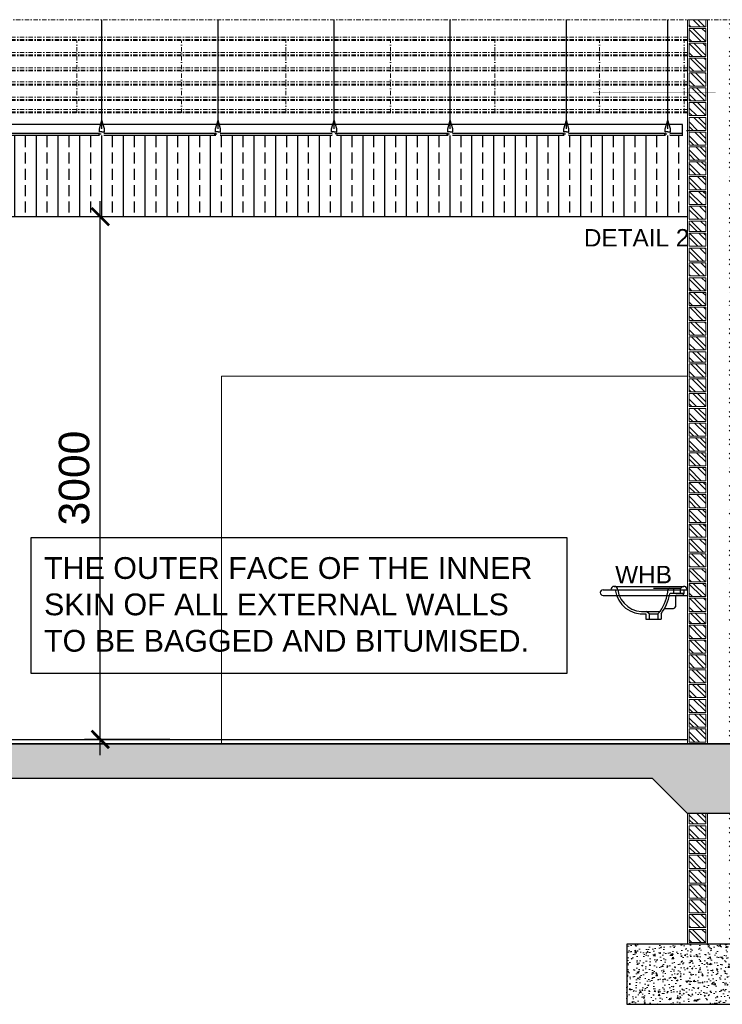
# Model space of a CAD drawing. Header units: millimetres. Extents: x -115474967 to 444143, y -74377 to 241828222.
# Tile 436 of 590: x 56029 to 60063, y -138 to 5512. Entities that reach past the tile are written whole.
import ezdxf

# ---------------------------------------------------------------- set-up
doc = ezdxf.new("R2010")
doc.units = ezdxf.units.MM
doc.header["$MEASUREMENT"] = 0
for name, pattern in [('CENTERX2', [4, 2.5, -0.5, 0.5, -0.5]), ('DASHDOT', [1, 0.5, -0.25, 0, -0.25]), ('Dashed', [280, 140, -140]), ('HIDDEN2', [0.1875, 0.125, -0.0625])]:
    doc.linetypes.add(name, pattern=pattern)
for name, color, linetype in [('0-ELEV.35', 2, 'Continuous'), ('0-HACH', 9, 'Continuous'), ('00-2 Sanitary', 8, 'Continuous'), ('00-2 Steel', 2, 'Continuous'), ('00-4 Cars', 9, 'Continuous'), ('00-6 H-Brickwork', 9, 'Continuous'), ('CEIL-PLAN', 7, 'Continuous'), ('CEIL-SECT', 2, 'Continuous'), ('CONCRETE', 3, 'Continuous'), ('Concrete Column', 1, 'Continuous'), ('DIMS-50', 9, 'Continuous')]:
    doc.layers.add(name, color=color, linetype=linetype)
for name, color, linetype, lineweight in [('0_Pen_No__3', 7, 'Continuous', 15), ('1 Notes', 7, 'Continuous', 25), ('1HATCH', 8, 'Continuous', 0), ('2 COUNTER', 1, 'Continuous', 25), ('2 Roof Lines', 8, 'Dashed', 15), ('2 Walls', 4, 'Continuous', 50), ('5 Dims', 8, 'Continuous', 15), ('GENERAL_WORKING_AND_SCRAT1_Pen_No__2', 1, 'Continuous', 25), ('TEXT-100_Pen_No__1', 7, 'Continuous', 30)]:
    doc.layers.add(name, color=color, linetype=linetype, lineweight=lineweight)
doc.styles.add('ARIAL', font='arial.ttf')
doc.styles.add('GENERATED_STYLE_2', font='arial.ttf')
doc.dimstyles.new('Plans 1_100 SCALE', dxfattribs={"dimtxt": 175, "dimasz": 90, "dimexe": 90, "dimexo": 100, "dimgap": 60, "dimtad": 1, "dimdec": 0, "dimrnd": 5, "dimtxsty": 'ARIAL', "dimblk": 'ARCHTICK', "dimcen": 20, "dimdle": 90, "dimclrt": 2, "dimadec": 0, "dimazin": 0, "dimtfac": 1, "dimtdec": 0, "dimtix": 1, "dimtmove": 2, "dimatfit": 3, "dimfxl": 400, "dimfxlon": 1, "dimarcsym": 0})
pattern_1 = [(135, (138195.14, 0), (-39.774756, -39.774756), []), (135, (138195.14, 26.517), (-39.774756, -39.774756), [])]

# ---------------------------------------------------------------- blocks, each defined once
blk = doc.blocks.new('A$C732A7C61')
at = {"color": 9, "linetype": 'HIDDEN2', "ltscale": 0.001}
blk.add_line((6.2, 9.8), (24.1, 9.8), dxfattribs=at)
at = {"const_width": 0.836}
for points in [[(15.2, 0.4), (0, 0.4)], [(40.2, 0.4), (55.4, 0.4)]]:
    blk.add_lwpolyline(points, dxfattribs=at)
blk.add_lwpolyline([(15.2, 0.4), (15.2, 19.3, -0.510499), (18, 21.3), (38.6, 21.3, -0.414214), (40.2, 19.7), (40.2, 0.4)], format="xyb", dxfattribs=at)
blk = doc.blocks.new('B_shadowline')
blk.add_line((-29.6, 0), (-29.6, 12.5))
at = {"color": 9, "linetype": 'HIDDEN2', "ltscale": 0.001}
blk.add_line((-5.9, 28.3), (12, 28.3), dxfattribs=at)
at = {"const_width": 0.836}
blk.add_lwpolyline([(-48.8, -0.9), (-48.8, -1.4, 0.414214), (-47.2, -3), (-29.4, -3, 0.414214), (-27.9, -1.4), (-27.9, 16.3, -0.414214), (-26.3, 17.9), (-3.3, 17.9, 0.414214), (-1.8, 19.5), (-1.8, 37.2, 0.414214), (-3.3, 38.8), (-3.8, 38.8)], format="xyb", dxfattribs=at)
blk = doc.blocks.new('_ArchTick')
at = {"color": 0, "linetype": 'ByBlock', "const_width": 0.15}
blk.add_lwpolyline([(-0.5, -0.5), (0.5, 0.5)], dxfattribs=at)
blk = doc.blocks.new('*D1027')
at = {"layer": '5 Dims', "color": 0, "lineweight": -2, "transparency": 16777216}
for p, q in [((56491.6, 1291.6), (56491.6, 4471.6)), ((56891.6, 4381.6), (56401.6, 4381.6)), ((56891.6, 1381.6), (56401.6, 1381.6))]:
    blk.add_line(p, q, dxfattribs=at)
at = {"layer": 'Defpoints', "color": 0, "transparency": 16777216}
for p in [(56491.6, 4381.6), (57187.1, 4381.6), (57187.1, 1381.6)]:
    blk.add_point(p, dxfattribs=at)
at = {"layer": '5 Dims', "color": 0, "lineweight": -2, "transparency": 16777216, "xscale": 100, "yscale": 100, "zscale": 100}
for p, rotation in [((56491.6, 4381.6), 90), ((56491.6, 1381.6), 270)]:
    blk.add_blockref('_ArchTick', p, dxfattribs=dict(at, rotation=rotation))
at = {"layer": '5 Dims', "color": 2, "transparency": 16777216, "insert": (56342.2, 2881.6), "char_height": 175, "attachment_point": 5, "rotation": 90, "style": 'ARIAL'}
blk.add_mtext('3000', dxfattribs=at)

msp = doc.modelspace()

# ---------------------------------------------------------------- hatches: boundary and pattern name
at = {"layer": '0-HACH', "ltscale": 5, "true_color": 0x939598, "transparency": 33554559}
h = msp.add_hatch(dxfattribs=at)
h.set_pattern_fill('BRASS', color=252, scale=500, angle=90)
h.paths.add_polyline_path([(59862.42715, 4847.65575), (59836.05349, 4847.65575), (59836.05349, 4844.45243), (59816.72898, 4844.45243, -0.4142135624), (59815.16212, 4846.01929), (59815.16212, 4847.44779), (59761.5889, 4847.44738), (54472.61375, 4847.44785), (54472.61375, 4381.58319), (59862.42715, 4381.62489)])
h.paths.add_polyline_path([(54472.61375, 4847.40646), (54472.39408, 4847.65575), (54172.61375, 4847.65575), (54172.61375, 4722.01703), (54472.61375, 4381.58319)])
h.paths.add_polyline_path([(54172.61375, 5187.84031), (54172.61375, 4847.65575), (54472.39408, 4847.65575)])
h.paths.add_polyline_path([(54172.61375, 5187.84031), (54070.17561, 5187.83951), (53919.61932, 5187.83952), (53919.61932, 5186.40954, -0.4142135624), (53918.05247, 5184.84269), (53900.42055, 5184.84269), (53900.42055, 4847.65575), (54172.61375, 4847.65575)])
h.paths.add_polyline_path([(54172.61375, 4847.65575), (53900.42055, 4847.65575), (53900.42055, 4722.01492), (54172.61375, 4722.01703)])
at = {"layer": '00-6 H-Brickwork'}
h = msp.add_hatch(dxfattribs=at)
h.set_pattern_fill('ANSI32', color=256, scale=150, angle=450, style=0)
h.set_pattern_definition(pattern_1)
h.paths.add_polyline_path([(60102.42715, 896.58319), (60102.42715, 956.58319), (60197.42715, 956.58319), (60197.42715, 896.58319)])
h.paths.add_polyline_path([(60102.42715, 811.58319), (60102.42715, 886.58319), (60197.42715, 886.58319), (60197.42715, 811.58319)])
h.paths.add_polyline_path([(60102.42715, 726.58319), (60102.42715, 801.58319), (60197.42715, 801.58319), (60197.42715, 726.58319)])
h.paths.add_polyline_path([(60102.42715, 641.58319), (60102.42715, 716.58319), (60197.42715, 716.58319), (60197.42715, 641.58319)])
h.paths.add_polyline_path([(60102.42715, 556.58319), (60102.42715, 631.58319), (60197.42715, 631.58319), (60197.42715, 556.58319)])
h.paths.add_polyline_path([(60102.42715, 471.58319), (60102.42715, 546.58319), (60197.42715, 546.58319), (60197.42715, 471.58319)])
h.paths.add_polyline_path([(60102.42715, 386.58319), (60102.42715, 461.58319), (60197.42715, 461.58319), (60197.42715, 386.58319)])
h.paths.add_polyline_path([(60102.42715, 301.58319), (60102.42715, 376.58319), (60197.42715, 376.58319), (60197.42715, 301.58319)])
h.paths.add_polyline_path([(60102.42715, 216.58319), (60102.42715, 291.58319), (60197.42715, 291.58319), (60197.42715, 216.58319)])
h.paths.add_polyline_path([(59967.42715, 896.58319), (59967.42715, 956.58319), (59872.42715, 956.58319), (59872.42715, 896.58319)])
h.paths.add_polyline_path([(59967.42715, 811.58319), (59967.42715, 886.58319), (59872.42715, 886.58319), (59872.42715, 811.58319)])
h.paths.add_polyline_path([(59967.42715, 726.58319), (59967.42715, 801.58319), (59872.42715, 801.58319), (59872.42715, 726.58319)])
h.paths.add_polyline_path([(59967.42715, 641.58319), (59967.42715, 716.58319), (59872.42715, 716.58319), (59872.42715, 641.58319)])
h.paths.add_polyline_path([(59967.42715, 556.58319), (59967.42715, 631.58319), (59872.42715, 631.58319), (59872.42715, 556.58319)])
h.paths.add_polyline_path([(59967.42715, 471.58319), (59967.42715, 546.58319), (59872.42715, 546.58319), (59872.42715, 471.58319)])
h.paths.add_polyline_path([(59967.42715, 386.58319), (59967.42715, 461.58319), (59872.42715, 461.58319), (59872.42715, 386.58319)])
h.paths.add_polyline_path([(59967.42715, 301.58319), (59967.42715, 376.58319), (59872.42715, 376.58319), (59872.42715, 301.58319)])
h.paths.add_polyline_path([(59967.42715, 216.58319), (59967.42715, 291.58319), (59872.42715, 291.58319), (59872.42715, 216.58319)])
h.paths.add_polyline_path([(60102.42715, 5471.58319), (60102.42715, 5512.11457), (60197.42715, 5512.11457), (60197.42715, 5471.58319)])
h.paths.add_polyline_path([(60102.42715, 5386.58319), (60102.42715, 5461.58319), (60197.42715, 5461.58319), (60197.42715, 5386.58319)])
h.paths.add_polyline_path([(60102.42715, 5301.58319), (60102.42715, 5376.58319), (60197.42715, 5376.58319), (60197.42715, 5301.58319)])
h.paths.add_polyline_path([(60102.42715, 5216.58319), (60102.42715, 5291.58319), (60197.42715, 5291.58319), (60197.42715, 5216.58319)])
h.paths.add_polyline_path([(60102.42715, 5131.58319), (60102.42715, 5206.58319), (60197.42715, 5206.58319), (60197.42715, 5131.58319)])
h.paths.add_polyline_path([(60102.42715, 5046.58319), (60102.42715, 5121.58319), (60197.42715, 5121.58319), (60197.42715, 5046.58319)])
h.paths.add_polyline_path([(60102.42715, 4961.58319), (60102.42715, 5036.58319), (60197.42715, 5036.58319), (60197.42715, 4961.58319)])
h.paths.add_polyline_path([(60102.42715, 4876.58319), (60102.42715, 4951.58319), (60197.42715, 4951.58319), (60197.42715, 4876.58319)])
h.paths.add_polyline_path([(60102.42715, 4791.58319), (60102.42715, 4866.58319), (60197.42715, 4866.58319), (60197.42715, 4791.58319)])
h.paths.add_polyline_path([(60102.42715, 4706.58319), (60102.42715, 4781.58319), (60197.42715, 4781.58319), (60197.42715, 4706.58319)])
h.paths.add_polyline_path([(60102.42715, 4621.58319), (60102.42715, 4696.58319), (60197.42715, 4696.58319), (60197.42715, 4621.58319)])
h.paths.add_polyline_path([(60102.42715, 4536.58319), (60102.42715, 4611.58319), (60197.42715, 4611.58319), (60197.42715, 4536.58319)])
h.paths.add_polyline_path([(60102.42715, 4451.58319), (60102.42715, 4526.58319), (60197.42715, 4526.58319), (60197.42715, 4451.58319)])
h.paths.add_polyline_path([(60102.42715, 4366.58319), (60102.42715, 4441.58319), (60197.42715, 4441.58319), (60197.42715, 4366.58319)])
h.paths.add_polyline_path([(60102.42715, 4296.58319), (60102.42715, 4356.58319), (60197.42715, 4356.58319), (60197.42715, 4296.58319)])
h.paths.add_polyline_path([(60102.42715, 4211.58319), (60102.42715, 4286.58319), (60197.42715, 4286.58319), (60197.42715, 4211.58319)])
h.paths.add_polyline_path([(60102.42715, 4126.58319), (60102.42715, 4201.58319), (60197.42715, 4201.58319), (60197.42715, 4126.58319)])
h.paths.add_polyline_path([(60102.42715, 4041.58319), (60102.42715, 4116.58319), (60197.42715, 4116.58319), (60197.42715, 4041.58319)])
h.paths.add_polyline_path([(60102.42715, 3956.58319), (60102.42715, 4031.58319), (60197.42715, 4031.58319), (60197.42715, 3956.58319)])
h.paths.add_polyline_path([(60102.42715, 3871.58319), (60102.42715, 3946.58319), (60197.42715, 3946.58319), (60197.42715, 3871.58319)])
h.paths.add_polyline_path([(60102.42715, 3786.58319), (60102.42715, 3861.58319), (60197.42715, 3861.58319), (60197.42715, 3786.58319)])
h.paths.add_polyline_path([(60102.42715, 3701.58319), (60102.42715, 3776.58319), (60197.42715, 3776.58319), (60197.42715, 3701.58319)])
h.paths.add_polyline_path([(60102.42715, 3616.58319), (60102.42715, 3691.58319), (60197.42715, 3691.58319), (60197.42715, 3616.58319)])
h.paths.add_polyline_path([(60102.42715, 3546.58319), (60102.42715, 3606.58319), (60197.42715, 3606.58319), (60197.42715, 3546.58319)])
h.paths.add_polyline_path([(60102.42715, 3461.58319), (60102.42715, 3536.58319), (60197.42715, 3536.58319), (60197.42715, 3461.58319)])
h.paths.add_polyline_path([(60102.42715, 3376.58319), (60102.42715, 3451.58319), (60197.42715, 3451.58319), (60197.42715, 3376.58319)])
h.paths.add_polyline_path([(60102.42715, 3291.58319), (60102.42715, 3366.58319), (60197.42715, 3366.58319), (60197.42715, 3291.58319)])
h.paths.add_polyline_path([(60102.42715, 3206.58319), (60102.42715, 3281.58319), (60197.42715, 3281.58319), (60197.42715, 3206.58319)])
h.paths.add_polyline_path([(60102.42715, 3121.58319), (60102.42715, 3196.58319), (60197.42715, 3196.58319), (60197.42715, 3121.58319)])
h.paths.add_polyline_path([(60102.42715, 3036.58319), (60102.42715, 3111.58319), (60197.42715, 3111.58319), (60197.42715, 3036.58319)])
h.paths.add_polyline_path([(60102.42715, 2951.58319), (60102.42715, 3026.58319), (60197.42715, 3026.58319), (60197.42715, 2951.58319)])
h.paths.add_polyline_path([(60102.42715, 2866.58319), (60102.42715, 2941.58319), (60197.42715, 2941.58319), (60197.42715, 2866.58319)])
h.paths.add_polyline_path([(60102.42715, 2796.58319), (60102.42715, 2856.58319), (60197.42715, 2856.58319), (60197.42715, 2796.58319)])
h.paths.add_polyline_path([(60102.42715, 2711.58319), (60102.42715, 2786.58319), (60197.42715, 2786.58319), (60197.42715, 2711.58319)])
h.paths.add_polyline_path([(60102.42715, 2626.58319), (60102.42715, 2701.58319), (60197.42715, 2701.58319), (60197.42715, 2626.58319)])
h.paths.add_polyline_path([(60102.42715, 2541.58319), (60102.42715, 2616.58319), (60197.42715, 2616.58319), (60197.42715, 2541.58319)])
h.paths.add_polyline_path([(60102.42715, 2456.58319), (60102.42715, 2531.58319), (60197.42715, 2531.58319), (60197.42715, 2456.58319)])
h.paths.add_polyline_path([(60102.42715, 2371.58319), (60102.42715, 2446.58319), (60197.42715, 2446.58319), (60197.42715, 2371.58319)])
h.paths.add_polyline_path([(60102.42715, 2286.58319), (60102.42715, 2361.58319), (60197.42715, 2361.58319), (60197.42715, 2286.58319)])
h.paths.add_polyline_path([(60102.42715, 2201.58319), (60102.42715, 2276.58319), (60197.42715, 2276.58319), (60197.42715, 2201.58319)])
h.paths.add_polyline_path([(60102.42715, 2116.58319), (60102.42715, 2191.58319), (60197.42715, 2191.58319), (60197.42715, 2116.58319)])
h.paths.add_polyline_path([(60102.42715, 2046.58319), (60102.42715, 2106.58319), (60197.42715, 2106.58319), (60197.42715, 2046.58319)])
h.paths.add_polyline_path([(60102.42715, 1961.58319), (60102.42715, 2036.58319), (60197.42715, 2036.58319), (60197.42715, 1961.58319)])
h.paths.add_polyline_path([(60102.42715, 1876.58319), (60102.42715, 1951.58319), (60197.42715, 1951.58319), (60197.42715, 1876.58319)])
h.paths.add_polyline_path([(60102.42715, 1791.58319), (60102.42715, 1866.58319), (60197.42715, 1866.58319), (60197.42715, 1791.58319)])
h.paths.add_polyline_path([(60102.42715, 1706.58319), (60102.42715, 1781.58319), (60197.42715, 1781.58319), (60197.42715, 1706.58319)])
h.paths.add_polyline_path([(60102.42715, 1621.58319), (60102.42715, 1696.58319), (60197.42715, 1696.58319), (60197.42715, 1621.58319)])
h.paths.add_polyline_path([(60102.42715, 1536.58319), (60102.42715, 1611.58319), (60197.42715, 1611.58319), (60197.42715, 1536.58319)])
h.paths.add_polyline_path([(60102.42715, 1451.58319), (60102.42715, 1526.58319), (60197.42715, 1526.58319), (60197.42715, 1451.58319)])
h.paths.add_polyline_path([(60102.42715, 1366.58319), (60102.42715, 1441.58319), (60197.42715, 1441.58319), (60197.42715, 1366.58319)])
h.paths.add_polyline_path([(59967.42715, 5471.58319), (59967.42715, 5512.11457), (59872.42715, 5512.11457), (59872.42715, 5471.58319)])
h.paths.add_polyline_path([(59967.42715, 5386.58319), (59967.42715, 5461.58319), (59872.42715, 5461.58319), (59872.42715, 5386.58319)])
h.paths.add_polyline_path([(59967.42715, 5301.58319), (59967.42715, 5376.58319), (59872.42715, 5376.58319), (59872.42715, 5301.58319)])
h.paths.add_polyline_path([(59967.42715, 5216.58319), (59967.42715, 5291.58319), (59872.42715, 5291.58319), (59872.42715, 5216.58319)])
h.paths.add_polyline_path([(59967.42715, 5131.58319), (59967.42715, 5206.58319), (59872.42715, 5206.58319), (59872.42715, 5131.58319)])
h.paths.add_polyline_path([(59967.42715, 5046.58319), (59967.42715, 5121.58319), (59872.42715, 5121.58319), (59872.42715, 5046.58319)])
h.paths.add_polyline_path([(59967.42715, 4961.58319), (59967.42715, 5036.58319), (59872.42715, 5036.58319), (59872.42715, 4961.58319)])
h.paths.add_polyline_path([(59967.42715, 4876.58319), (59967.42715, 4951.58319), (59872.42715, 4951.58319), (59872.42715, 4876.58319)])
h.paths.add_polyline_path([(59967.42715, 4791.58319), (59967.42715, 4866.58319), (59872.42715, 4866.58319), (59872.42715, 4791.58319)])
h.paths.add_polyline_path([(59967.42715, 4706.58319), (59967.42715, 4781.58319), (59872.42715, 4781.58319), (59872.42715, 4706.58319)])
h.paths.add_polyline_path([(59967.42715, 4621.58319), (59967.42715, 4696.58319), (59872.42715, 4696.58319), (59872.42715, 4621.58319)])
h.paths.add_polyline_path([(59967.42715, 4536.58319), (59967.42715, 4611.58319), (59872.42715, 4611.58319), (59872.42715, 4536.58319)])
h.paths.add_polyline_path([(59967.42715, 4451.58319), (59967.42715, 4526.58319), (59872.42715, 4526.58319), (59872.42715, 4451.58319)])
h.paths.add_polyline_path([(59967.42715, 4366.58319), (59967.42715, 4441.58319), (59872.42715, 4441.58319), (59872.42715, 4366.58319)])
h.paths.add_polyline_path([(59967.42715, 4296.58319), (59967.42715, 4356.58319), (59872.42715, 4356.58319), (59872.42715, 4296.58319)])
h.paths.add_polyline_path([(59967.42715, 4211.58319), (59967.42715, 4286.58319), (59872.42715, 4286.58319), (59872.42715, 4211.58319)])
h.paths.add_polyline_path([(59967.42715, 4126.58319), (59967.42715, 4201.58319), (59872.42715, 4201.58319), (59872.42715, 4126.58319)])
h.paths.add_polyline_path([(59967.42715, 4041.58319), (59967.42715, 4116.58319), (59872.42715, 4116.58319), (59872.42715, 4041.58319)])
h.paths.add_polyline_path([(59967.42715, 3956.58319), (59967.42715, 4031.58319), (59872.42715, 4031.58319), (59872.42715, 3956.58319)])
h.paths.add_polyline_path([(59967.42715, 3871.58319), (59967.42715, 3946.58319), (59872.42715, 3946.58319), (59872.42715, 3871.58319)])
h.paths.add_polyline_path([(59967.42715, 3786.58319), (59967.42715, 3861.58319), (59872.42715, 3861.58319), (59872.42715, 3786.58319)])
h.paths.add_polyline_path([(59967.42715, 3701.58319), (59967.42715, 3776.58319), (59872.42715, 3776.58319), (59872.42715, 3701.58319)])
h.paths.add_polyline_path([(59967.42715, 3616.58319), (59967.42715, 3691.58319), (59872.42715, 3691.58319), (59872.42715, 3616.58319)])
h.paths.add_polyline_path([(59967.42715, 3546.58319), (59967.42715, 3606.58319), (59872.42715, 3606.58319), (59872.42715, 3546.58319)])
h.paths.add_polyline_path([(59967.42715, 3461.58319), (59967.42715, 3536.58319), (59872.42715, 3536.58319), (59872.42715, 3461.58319)])
h.paths.add_polyline_path([(59967.42715, 3376.58319), (59967.42715, 3451.58319), (59872.42715, 3451.58319), (59872.42715, 3376.58319)])
h.paths.add_polyline_path([(59967.42715, 3291.58319), (59967.42715, 3366.58319), (59872.42715, 3366.58319), (59872.42715, 3291.58319)])
h.paths.add_polyline_path([(59967.42715, 3206.58319), (59967.42715, 3281.58319), (59872.42715, 3281.58319), (59872.42715, 3206.58319)])
h.paths.add_polyline_path([(59967.42715, 3121.58319), (59967.42715, 3196.58319), (59872.42715, 3196.58319), (59872.42715, 3121.58319)])
h.paths.add_polyline_path([(59967.42715, 3036.58319), (59967.42715, 3111.58319), (59872.42715, 3111.58319), (59872.42715, 3036.58319)])
h.paths.add_polyline_path([(59967.42715, 2951.58319), (59967.42715, 3026.58319), (59872.42715, 3026.58319), (59872.42715, 2951.58319)])
h.paths.add_polyline_path([(59967.42715, 2866.58319), (59967.42715, 2941.58319), (59872.42715, 2941.58319), (59872.42715, 2866.58319)])
h.paths.add_polyline_path([(59967.42715, 2796.58319), (59967.42715, 2856.58319), (59872.42715, 2856.58319), (59872.42715, 2796.58319)])
h.paths.add_polyline_path([(59967.42715, 2711.58319), (59967.42715, 2786.58319), (59872.42715, 2786.58319), (59872.42715, 2711.58319)])
h.paths.add_polyline_path([(59967.42715, 2626.58319), (59967.42715, 2701.58319), (59872.42715, 2701.58319), (59872.42715, 2626.58319)])
h.paths.add_polyline_path([(59967.42715, 2541.58319), (59967.42715, 2616.58319), (59872.42715, 2616.58319), (59872.42715, 2541.58319)])
h.paths.add_polyline_path([(59967.42715, 2456.58319), (59967.42715, 2531.58319), (59872.42715, 2531.58319), (59872.42715, 2456.58319)])
h = msp.add_hatch(dxfattribs=at)
h.set_pattern_fill('ANSI32', color=256, scale=150, angle=450, style=0)
h.set_pattern_definition(pattern_1)
h.paths.add_polyline_path([(59967.42715, 2371.58319), (59967.42715, 2446.58319), (59872.42715, 2446.58319), (59872.42715, 2371.58319)])
h.paths.add_polyline_path([(59967.42715, 2286.58319), (59967.42715, 2361.58319), (59872.42715, 2361.58319), (59872.42715, 2286.58319)])
h.paths.add_polyline_path([(59967.42715, 2201.58319), (59967.42715, 2276.58319), (59872.42715, 2276.58319), (59872.42715, 2201.58319)])
h.paths.add_polyline_path([(59967.42715, 2116.58319), (59967.42715, 2191.58319), (59872.42715, 2191.58319), (59872.42715, 2116.58319)])
h.paths.add_polyline_path([(59967.42715, 2046.58319), (59967.42715, 2106.58319), (59872.42715, 2106.58319), (59872.42715, 2046.58319)])
h.paths.add_polyline_path([(59967.42715, 1961.58319), (59967.42715, 2036.58319), (59872.42715, 2036.58319), (59872.42715, 1961.58319)])
h.paths.add_polyline_path([(59967.42715, 1876.58319), (59967.42715, 1951.58319), (59872.42715, 1951.58319), (59872.42715, 1876.58319)])
h.paths.add_polyline_path([(59967.42715, 1791.58319), (59967.42715, 1866.58319), (59872.42715, 1866.58319), (59872.42715, 1791.58319)])
h.paths.add_polyline_path([(59967.42715, 1706.58319), (59967.42715, 1781.58319), (59872.42715, 1781.58319), (59872.42715, 1706.58319)])
h.paths.add_polyline_path([(59967.42715, 1621.58319), (59967.42715, 1696.58319), (59872.42715, 1696.58319), (59872.42715, 1621.58319)])
h.paths.add_polyline_path([(59967.42715, 1536.58319), (59967.42715, 1611.58319), (59872.42715, 1611.58319), (59872.42715, 1536.58319)])
h.paths.add_polyline_path([(59967.42715, 1451.58319), (59967.42715, 1526.58319), (59872.42715, 1526.58319), (59872.42715, 1451.58319)])
h.paths.add_polyline_path([(59967.42715, 1366.58319), (59967.42715, 1441.58319), (59872.42715, 1441.58319), (59872.42715, 1366.58319)])
at = {"layer": '1HATCH'}
h = msp.add_hatch(dxfattribs=at)
h.set_pattern_fill('AR-CONC', color=256, scale=10)
h.set_pattern_definition([(50, (138195.14, 0), (71.72602, -6.275213), [7.5, -82.5]), (355, (138195.14, 0), (-13.875133, 75.219213), [6, -66]), (100.45144, (138201.12, -0.52), (57.850885, 68.944), [6.37402, -70.11421]), (46.1842, (138195.14, 20), (106.72413, -16.55193), [11.25, -123.75]), (96.63564, (138204.03, 18.62), (93.4662, 97.41186), [9.56103, -105.17138]), (351.18416, (138195.14, 20), (93.4662, 97.41186), [9, -99]), (21, (138205.14, 15), (59.690705, -40.26189), [7.5, -82.5]), (326, (138205.14, 15), (24.33153, 72.515005), [6, -66]), (71.451445, (138210.114, 11.645), (84.02224, 32.253115), [6.37402, -70.11421]), (37.5, (138195.14, 0), (1.2159855, 33.289385), [0, -65.2, 0, -67, 0, -66.25]), (7.5, (138195.14, 0), (26.306954, 39.441171), [0, -38.2, 0, -63.7, 0, -25.25]), (327.5, (138172.84, 3e-12), (53.382244, -2.255487), [0, -25, 0, -78, 0, -103.5]), (317.5, (138162.84, 4e-12), (58.318617, 10.010498), [0, -32.5, 0, -51.8, 0, -73.5])])
h.paths.add_polyline_path([(53640.18945, 1356.58319), (64976.65991, 1356.58319), (64976.65991, 956.58319), (64652.38904, 956.58319), (64452.38904, 1156.58319), (60411.05076, 1156.58319), (60211.05076, 956.58319), (59862.16832, 956.58319), (59662.16832, 1156.58319), (54187.62809, 1156.58319), (53987.62809, 956.58319), (53640.18945, 956.58319)])
h.paths.add_polyline_path([(53985.6636, 3616.5833), (53640.11389, 3616.5833), (53639.83904, 3776.5833), (53985.38875, 3776.5833)])
h = msp.add_hatch(dxfattribs=at)
h.set_pattern_fill('AR-CONC', color=256, scale=10)
h.set_pattern_definition([(50, (-126987.043, 199279.84), (71.726018, -6.275213), [7.5, -82.5]), (355, (-126987.04, 199279.84), (-13.875133, 75.219213), [6, -66]), (100.451444, (-126981.066, 199279.32), (57.850885, 68.943999), [6.37402, -70.114211]), (46.1842, (-126987.04, 199299.84), (106.724133, -16.551928), [11.25, -123.75]), (96.635635, (-126978.15, 199298.46), (93.466195, 97.41186), [9.561034, -105.171376]), (351.184164, (-126987.04, 199299.84), (93.466195, 97.41186), [9, -99]), (21, (-126977.043, 199294.84), (59.690705, -40.261889), [7.5, -82.5]), (326, (-126977.04, 199294.84), (24.331533, 72.515005), [6, -66]), (71.451445, (-126972.07, 199291.49), (84.022238, 32.253115), [6.374019, -70.114211]), (37.5, (-126987.043, 199279.842), (1.2159855, 33.2893854), [0, -65.2, 0, -67, 0, -66.25]), (7.5, (-126987.043, 199279.84), (26.3069537, 39.441171), [0, -38.2, 0, -63.7, 0, -25.25]), (327.5, (-127009.343, 199279.842), (53.3822436, -2.2554872), [0, -25, 0, -78, 0, -103.5]), (317.5, (-127019.343, 199279.84), (58.318617, 10.010498), [0, -32.5, 0, -51.8, 0, -73.5])])
h.paths.add_polyline_path([(60555.6687, 206.58319), (59513.6687, 206.58319), (59513.6687, -138.41681), (60555.6687, -138.41681)])

# ---------------------------------------------------------------- linework, layer by layer
at = {"color": 2, "linetype": 'Dashed', "const_width": 0.5}
msp.add_lwpolyline([(59320.023, 4356.58319), (60023.87294, 4356.58319), (60023.87294, 5092.30179), (59320.023, 5092.30179)], close=True, dxfattribs=at)
at = {"layer": '0-ELEV.35', "color": 8}
for p, q in [((56500.96982, 4885.70147, 79.11324), (56500.96207, 5512.11457, 352.29526)), ((57167.64829, 4885.70147, 79.11324), (57167.64054, 5512.11457, 352.29526)), ((57834.32677, 4885.70147, 79.11324), (57834.31902, 5512.11457, 352.29526)), ((58501.00525, 4885.70147, 79.11324), (58500.9975, 5512.11457, 352.29526)), ((59167.68373, 4885.70147, 79.11324), (59167.67598, 5512.11457, 352.29526)), ((59749.71751, 4885.70147, 79.11324), (59749.70976, 5512.11457, 352.29526))]:
    msp.add_line(p, q, dxfattribs=at)
at = {"layer": '0-ELEV.35'}
msp.add_line((59834.3608, 4859.94794), (59834.3616, 4910.01938, 100.61506), dxfattribs=at)
for points in [[(56487.84181, 4859.92205), (55847.41812, 4859.9171)], [(57154.52029, 4859.92721), (56512.8412, 4859.92225)], [(57822.45417, 4859.93238), (57179.51968, 4859.9274)], [(58487.87725, 4859.93753), (57847.45355, 4859.93257)], [(59154.55573, 4859.94268), (58512.87664, 4859.93772)], [(59736.58951, 4859.94719), (59179.55511, 4859.94288)], [(59834.3607, 4859.94794), (59761.5889, 4859.94738)], [(56487.84181, 4847.42205), (55847.41812, 4847.4171)], [(57154.52029, 4847.42721), (56512.8412, 4847.42225)], [(57822.45417, 4847.43238), (57179.51968, 4847.4274)], [(58487.87725, 4847.43753), (57847.45355, 4847.43257)], [(59154.55573, 4847.44268), (58512.87664, 4847.43772)], [(59736.58951, 4847.44719), (59179.55511, 4847.44288)], [(59834.3608, 4847.44794), (59761.5889, 4847.44738)], [(59862.1687, 4381.62489), (54472.61375, 4381.58319), (54172.61375, 4722.01703), (53900.42055, 4722.01492)]]:
    msp.add_lwpolyline(points, dxfattribs=at)
at = {"layer": '00-2 Sanitary'}
for p, q in [((59422.1687, 2240.1554), (59448.02633, 2240.1554)), ((59442.1687, 2260.1554), (59667.1687, 2260.1554)), ((59442.1687, 2260.1554), (59842.1687, 2260.1554)), ((59667.1687, 2249.1554), (59824.30813, 2249.1554)), ((59764.80228, 2221.1554), (59842.1687, 2221.1554)), ((59783.1687, 2249.1554), (59783.1687, 2221.1554)), ((59783.1687, 2249.1554), (59783.1687, 2221.1554)), ((59783.1687, 2249.1554), (59783.1687, 2221.1554)), ((59802.1687, 2210.1554), (59831.40547, 2210.1554)), ((59821.1687, 2249.1554), (59821.1687, 2221.1554)), ((59842.1687, 2240.1554), (59862.1687, 2240.1554)), ((59842.1687, 2240.1554), (59842.1687, 2218.8854)), ((59793.1687, 2201.1554), (59793.1687, 2143.1554)), ((59623.42171, 2102.1554), (59623.51054, 2072.1554)), ((59642.1687, 2102.1554), (59628.1687, 2116.1554)), ((59628.1687, 2116.1554), (59706.1687, 2116.1554)), ((59642.1687, 2102.1554), (59692.1687, 2102.1554)), ((59642.1687, 2102.1554), (59642.1687, 2072.1554)), ((59692.1687, 2102.1554), (59706.1687, 2116.1554)), ((59692.1687, 2102.1554), (59692.1687, 2072.1554)), ((59710.91569, 2102.1554), (59710.82686, 2072.1554)), ((59730.74723, 2133.1554), (59783.1687, 2133.1554)), ((59623.51054, 2072.1554), (59710.82686, 2072.1554))]:
    msp.add_line(p, q, dxfattribs=at)
for centre, radius, start, end in [((59442.1687, 2240.1554), 20, 0, 180), ((59607.77, 2261.96037), 161.22499, 187.77282248, 275.57173924), ((59607.77, 2261.96037), 147.22499, 188.51720899, 277.96421467), ((59489.8269, 2265.43527), 262.84644, 325.39360112, 355.15725698), ((59489.8269, 2265.43527), 274.84644, 323.55315909, 349.93682332), ((59757.82768, 2243.11933), 6.09396, 97.90345269, 178.81405672), ((59773.32379, 2206.8338), 16.66506, 120.75309842, 140.60606085), ((59802.1687, 2201.1554), 9, 90, 180), ((59842.1687, 2240.1554), 20, 0, 153.25631605), ((59831.40547, 2221.1554), 11, 270, 0), ((59783.1687, 2143.1554), 10, 270, 0)]:
    msp.add_arc(centre, radius, start, end, dxfattribs=at)
at = {"layer": '00-2 Steel'}
msp.add_line((65754.66037, 1356.58317), (53640.18945, 1356.58317), dxfattribs=at)
at = {"layer": '00-4 Cars'}
msp.add_line((55603.81067, 1381.58317), (59862.42715, 1381.58317), dxfattribs=at)
at = {"layer": '0_Pen_No__3', "color": 30, "linetype": 'Continuous', "lineweight": 15}
msp.add_line((59862.1687, 1356.58317), (59862.42715, 1356.58319), dxfattribs=at)
at = {"layer": '2 COUNTER'}
for p, q in [((59378.1687, 2240.1554), (59862.1687, 2240.1554)), ((59378.1687, 2208.1554), (59862.1687, 2208.1554))]:
    msp.add_line(p, q, dxfattribs=at)
msp.add_arc((59378.1687, 2224.1554), 16, 90, 270, dxfattribs=at)
at = {"layer": '2 Roof Lines', "linetype": 'DASHDOT', "lineweight": 0, "ltscale": 50}
for p, q in [((65501.50887, 5512.11457), (53140.08599, 5512.11457)), ((65501.50887, 5511.94008), (53140.08599, 5511.94008)), ((59862.42715, 5410.90117), (53815.71418, 5410.90117)), ((59862.42715, 5398.24921), (53815.71418, 5398.24921)), ((59862.42715, 5392.71465), (53815.71418, 5392.71465)), ((56357.436, 4978.16139), (56357.436, 5392.71491)), ((56957.436, 4978.16139), (56957.436, 5392.71491)), ((57557.436, 4978.16139), (57557.436, 5392.71491)), ((58157.436, 4978.16139), (58157.436, 5392.71491)), ((58757.436, 4978.16139), (58757.436, 5392.71491)), ((59357.436, 4978.16139), (59357.436, 5392.71491)), ((59843.81525, 4978.16139), (59843.81525, 5392.71491)), ((59862.42715, 5323.41005), (53815.71418, 5323.41005)), ((59862.42715, 5310.75808), (53815.71418, 5310.75808)), ((59862.42715, 5305.2243), (53815.71418, 5305.2243)), ((59862.42715, 5235.91892), (54213.81696, 5235.91892)), ((59862.42715, 5223.26773), (54224.96554, 5223.26773)), ((59862.42715, 5217.73318), (54229.84275, 5217.73318)), ((59862.42715, 5154.91502), (54285.1999, 5154.91502)), ((59862.42715, 5142.26305), (54296.34917, 5142.26305)), ((59862.42715, 5136.72928), (54301.22569, 5136.72928)), ((59862.42715, 5067.42467), (54362.29889, 5067.42467)), ((59862.42715, 5054.7727), (54373.44816, 5054.7727)), ((59862.42715, 5049.23815), (54378.32537, 5049.23815)), ((59862.42715, 4996.34714), (54424.93444, 4996.34714)), ((59862.42715, 4983.69595), (54436.08302, 4983.69595)), ((59862.42715, 4978.16139), (54440.96023, 4978.16139))]:
    msp.add_line(p, q, dxfattribs=at)
at = {"layer": '2 Walls', "lineweight": 5}
for p, q in [((59862.42715, 1356.58319), (59862.42715, 5511.94008)), ((59977.42715, 1356.58319), (59977.42715, 5512.11457)), ((57187.09805, 3456.58319), (57187.17328, 3456.58319)), ((57187.09808, 1356.58317), (57187.09808, 3466.58319)), ((57187.17328, 3466.58334), (59862.1687, 3466.58304)), ((57187.17364, 1356.58317), (57187.17364, 3466.58319)), ((59862.42715, 206.58319), (59862.42715, 956.58319)), ((59977.42715, 206.75768), (59977.42715, 956.58319))]:
    msp.add_line(p, q, dxfattribs=at)
for points in [[(59967.42715, 5471.58319), (59967.42715, 5512.11457), (59872.42715, 5512.11457), (59872.42715, 5471.58319), (59967.42715, 5471.58319)], [(59967.42715, 5386.58319), (59967.42715, 5461.58319), (59872.42715, 5461.58319), (59872.42715, 5386.58319), (59967.42715, 5386.58319)], [(59967.42715, 5301.58319), (59967.42715, 5376.58319), (59872.42715, 5376.58319), (59872.42715, 5301.58319), (59967.42715, 5301.58319)], [(59967.42715, 5216.58319), (59967.42715, 5291.58319), (59872.42715, 5291.58319), (59872.42715, 5216.58319), (59967.42715, 5216.58319)], [(59967.42715, 5131.58319), (59967.42715, 5206.58319), (59872.42715, 5206.58319), (59872.42715, 5131.58319), (59967.42715, 5131.58319)], [(59967.42715, 5046.58319), (59967.42715, 5121.58319), (59872.42715, 5121.58319), (59872.42715, 5046.58319), (59967.42715, 5046.58319)], [(59967.42715, 4961.58319), (59967.42715, 5036.58319), (59872.42715, 5036.58319), (59872.42715, 4961.58319), (59967.42715, 4961.58319)], [(59967.42715, 4876.58319), (59967.42715, 4951.58319), (59872.42715, 4951.58319), (59872.42715, 4876.58319), (59967.42715, 4876.58319)], [(59967.42715, 4791.58319), (59967.42715, 4866.58319), (59872.42715, 4866.58319), (59872.42715, 4791.58319), (59967.42715, 4791.58319)], [(59967.42715, 4706.58319), (59967.42715, 4781.58319), (59872.42715, 4781.58319), (59872.42715, 4706.58319), (59967.42715, 4706.58319)], [(59967.42715, 4621.58319), (59967.42715, 4696.58319), (59872.42715, 4696.58319), (59872.42715, 4621.58319), (59967.42715, 4621.58319)], [(59967.42715, 4536.58319), (59967.42715, 4611.58319), (59872.42715, 4611.58319), (59872.42715, 4536.58319), (59967.42715, 4536.58319)], [(59967.42715, 4451.58319), (59967.42715, 4526.58319), (59872.42715, 4526.58319), (59872.42715, 4451.58319), (59967.42715, 4451.58319)], [(59967.42715, 4366.58319), (59967.42715, 4441.58319), (59872.42715, 4441.58319), (59872.42715, 4366.58319), (59967.42715, 4366.58319)], [(59967.42715, 4296.58319), (59967.42715, 4356.58319), (59872.42715, 4356.58319), (59872.42715, 4296.58319), (59967.42715, 4296.58319)], [(59967.42715, 4211.58319), (59967.42715, 4286.58319), (59872.42715, 4286.58319), (59872.42715, 4211.58319), (59967.42715, 4211.58319)], [(59967.42715, 4126.58319), (59967.42715, 4201.58319), (59872.42715, 4201.58319), (59872.42715, 4126.58319), (59967.42715, 4126.58319)], [(59967.42715, 4041.58319), (59967.42715, 4116.58319), (59872.42715, 4116.58319), (59872.42715, 4041.58319), (59967.42715, 4041.58319)], [(59967.42715, 3956.58319), (59967.42715, 4031.58319), (59872.42715, 4031.58319), (59872.42715, 3956.58319), (59967.42715, 3956.58319)], [(59967.42715, 3871.58319), (59967.42715, 3946.58319), (59872.42715, 3946.58319), (59872.42715, 3871.58319), (59967.42715, 3871.58319)], [(59967.42715, 3786.58319), (59967.42715, 3861.58319), (59872.42715, 3861.58319), (59872.42715, 3786.58319), (59967.42715, 3786.58319)], [(59967.42715, 3701.58319), (59967.42715, 3776.58319), (59872.42715, 3776.58319), (59872.42715, 3701.58319), (59967.42715, 3701.58319)], [(59967.42715, 3616.58319), (59967.42715, 3691.58319), (59872.42715, 3691.58319), (59872.42715, 3616.58319), (59967.42715, 3616.58319)], [(59967.42715, 3546.58319), (59967.42715, 3606.58319), (59872.42715, 3606.58319), (59872.42715, 3546.58319), (59967.42715, 3546.58319)], [(59967.42715, 3461.58319), (59967.42715, 3536.58319), (59872.42715, 3536.58319), (59872.42715, 3461.58319), (59967.42715, 3461.58319)], [(59967.42715, 3376.58319), (59967.42715, 3451.58319), (59872.42715, 3451.58319), (59872.42715, 3376.58319), (59967.42715, 3376.58319)], [(59967.42715, 3291.58319), (59967.42715, 3366.58319), (59872.42715, 3366.58319), (59872.42715, 3291.58319), (59967.42715, 3291.58319)], [(59967.42715, 3206.58319), (59967.42715, 3281.58319), (59872.42715, 3281.58319), (59872.42715, 3206.58319), (59967.42715, 3206.58319)], [(59967.42715, 3121.58319), (59967.42715, 3196.58319), (59872.42715, 3196.58319), (59872.42715, 3121.58319), (59967.42715, 3121.58319)], [(59967.42715, 3036.58319), (59967.42715, 3111.58319), (59872.42715, 3111.58319), (59872.42715, 3036.58319), (59967.42715, 3036.58319)], [(59967.42715, 2951.58319), (59967.42715, 3026.58319), (59872.42715, 3026.58319), (59872.42715, 2951.58319), (59967.42715, 2951.58319)], [(59967.42715, 2866.58319), (59967.42715, 2941.58319), (59872.42715, 2941.58319), (59872.42715, 2866.58319), (59967.42715, 2866.58319)], [(59967.42715, 2796.58319), (59967.42715, 2856.58319), (59872.42715, 2856.58319), (59872.42715, 2796.58319), (59967.42715, 2796.58319)], [(59967.42715, 2711.58319), (59967.42715, 2786.58319), (59872.42715, 2786.58319), (59872.42715, 2711.58319), (59967.42715, 2711.58319)], [(59967.42715, 2626.58319), (59967.42715, 2701.58319), (59872.42715, 2701.58319), (59872.42715, 2626.58319), (59967.42715, 2626.58319)], [(59967.42715, 2541.58319), (59967.42715, 2616.58319), (59872.42715, 2616.58319), (59872.42715, 2541.58319), (59967.42715, 2541.58319)], [(59967.42715, 2456.58319), (59967.42715, 2531.58319), (59872.42715, 2531.58319), (59872.42715, 2456.58319), (59967.42715, 2456.58319)], [(59967.42715, 2371.58319), (59967.42715, 2446.58319), (59872.42715, 2446.58319), (59872.42715, 2371.58319), (59967.42715, 2371.58319)], [(59967.42715, 2286.58319), (59967.42715, 2361.58319), (59872.42715, 2361.58319), (59872.42715, 2286.58319), (59967.42715, 2286.58319)], [(59967.42715, 2201.58319), (59967.42715, 2276.58319), (59872.42715, 2276.58319), (59872.42715, 2201.58319), (59967.42715, 2201.58319)], [(59967.42715, 2116.58319), (59967.42715, 2191.58319), (59872.42715, 2191.58319), (59872.42715, 2116.58319), (59967.42715, 2116.58319)], [(59967.42715, 2046.58319), (59967.42715, 2106.58319), (59872.42715, 2106.58319), (59872.42715, 2046.58319), (59967.42715, 2046.58319)], [(59967.42715, 1961.58319), (59967.42715, 2036.58319), (59872.42715, 2036.58319), (59872.42715, 1961.58319), (59967.42715, 1961.58319)], [(59967.42715, 1876.58319), (59967.42715, 1951.58319), (59872.42715, 1951.58319), (59872.42715, 1876.58319), (59967.42715, 1876.58319)], [(59967.42715, 1791.58319), (59967.42715, 1866.58319), (59872.42715, 1866.58319), (59872.42715, 1791.58319), (59967.42715, 1791.58319)], [(59967.42715, 1706.58319), (59967.42715, 1781.58319), (59872.42715, 1781.58319), (59872.42715, 1706.58319), (59967.42715, 1706.58319)], [(59967.42715, 1621.58319), (59967.42715, 1696.58319), (59872.42715, 1696.58319), (59872.42715, 1621.58319), (59967.42715, 1621.58319)], [(59967.42715, 1536.58319), (59967.42715, 1611.58319), (59872.42715, 1611.58319), (59872.42715, 1536.58319), (59967.42715, 1536.58319)], [(59967.42715, 1451.58319), (59967.42715, 1526.58319), (59872.42715, 1526.58319), (59872.42715, 1451.58319), (59967.42715, 1451.58319)], [(59967.42715, 1366.58319), (59967.42715, 1441.58319), (59872.42715, 1441.58319), (59872.42715, 1366.58319), (59967.42715, 1366.58319)], [(59967.42715, 896.58319), (59967.42715, 956.58319), (59872.42715, 956.58319), (59872.42715, 896.58319), (59967.42715, 896.58319)], [(59967.42715, 811.58319), (59967.42715, 886.58319), (59872.42715, 886.58319), (59872.42715, 811.58319), (59967.42715, 811.58319)], [(59967.42715, 726.58319), (59967.42715, 801.58319), (59872.42715, 801.58319), (59872.42715, 726.58319), (59967.42715, 726.58319)], [(59967.42715, 641.58319), (59967.42715, 716.58319), (59872.42715, 716.58319), (59872.42715, 641.58319), (59967.42715, 641.58319)], [(59967.42715, 556.58319), (59967.42715, 631.58319), (59872.42715, 631.58319), (59872.42715, 556.58319), (59967.42715, 556.58319)], [(59967.42715, 471.58319), (59967.42715, 546.58319), (59872.42715, 546.58319), (59872.42715, 471.58319), (59967.42715, 471.58319)], [(59967.42715, 386.58319), (59967.42715, 461.58319), (59872.42715, 461.58319), (59872.42715, 386.58319), (59967.42715, 386.58319)], [(59967.42715, 301.58319), (59967.42715, 376.58319), (59872.42715, 376.58319), (59872.42715, 301.58319), (59967.42715, 301.58319)], [(59967.42715, 216.58319), (59967.42715, 291.58319), (59872.42715, 291.58319), (59872.42715, 216.58319), (59967.42715, 216.58319)]]:
    msp.add_lwpolyline(points, dxfattribs=at)
at = {"layer": 'CEIL-PLAN', "elevation": 100.61506}
for points in [[(56493.47908, 4910.07279), (55841.77772, 4910.08321)], [(57160.15436, 4910.06214), (56508.4594, 4910.07255)], [(57826.82963, 4910.05148), (57175.14108, 4910.0619)], [(58493.50491, 4910.04082), (57841.82276, 4910.05124)], [(59160.18019, 4910.03016), (58508.50444, 4910.04058)], [(59742.21117, 4910.02085), (59175.18612, 4910.02992)], [(59834.3616, 4910.01938), (59757.2227, 4910.02061)]]:
    msp.add_lwpolyline(points, dxfattribs=at)
at = {"layer": 'CEIL-SECT', "color": 8}
for p, q in [((56486.15247, 4885.68423, -100.61506), (56500.96921, 4935.00566, 100.61506)), ((56486.15247, 4885.68423, -100.61506), (56500.96921, 4935.00566, 100.61506)), ((56486.15247, 4885.68423, -100.61506), (56500.96921, 4935.00566, 100.61506)), ((56515.78594, 4885.68423, -100.61506), (56500.96921, 4935.00566, 100.61506)), ((56515.78594, 4885.68423, -100.61506), (56500.96921, 4935.00566, 100.61506)), ((56515.78594, 4885.68423, -100.61506), (56500.96921, 4935.00566, 100.61506)), ((57152.83095, 4885.68423, -100.61506), (57167.64768, 4935.00566, 100.61506)), ((57152.83095, 4885.68423, -100.61506), (57167.64768, 4935.00566, 100.61506)), ((57152.83095, 4885.68423, -100.61506), (57167.64768, 4935.00566, 100.61506)), ((57182.46442, 4885.68423, -100.61506), (57167.64768, 4935.00566, 100.61506)), ((57182.46442, 4885.68423, -100.61506), (57167.64768, 4935.00566, 100.61506)), ((57182.46442, 4885.68423, -100.61506), (57167.64768, 4935.00566, 100.61506)), ((57819.50943, 4885.68423, -100.61506), (57834.32616, 4935.00566, 100.61506)), ((57819.50943, 4885.68423, -100.61506), (57834.32616, 4935.00566, 100.61506)), ((57819.50943, 4885.68423, -100.61506), (57834.32616, 4935.00566, 100.61506)), ((57849.1429, 4885.68423, -100.61506), (57834.32616, 4935.00566, 100.61506)), ((57849.1429, 4885.68423, -100.61506), (57834.32616, 4935.00566, 100.61506)), ((57849.1429, 4885.68423, -100.61506), (57834.32616, 4935.00566, 100.61506)), ((58486.1879, 4885.68423, -100.61506), (58501.00464, 4935.00566, 100.61506)), ((58486.1879, 4885.68423, -100.61506), (58501.00464, 4935.00566, 100.61506)), ((58486.1879, 4885.68423, -100.61506), (58501.00464, 4935.00566, 100.61506)), ((58515.82138, 4885.68423, -100.61506), (58501.00464, 4935.00566, 100.61506)), ((58515.82138, 4885.68423, -100.61506), (58501.00464, 4935.00566, 100.61506)), ((58515.82138, 4885.68423, -100.61506), (58501.00464, 4935.00566, 100.61506)), ((59152.86638, 4885.68423, -100.61506), (59167.68312, 4935.00566, 100.61506)), ((59152.86638, 4885.68423, -100.61506), (59167.68312, 4935.00566, 100.61506)), ((59152.86638, 4885.68423, -100.61506), (59167.68312, 4935.00566, 100.61506)), ((59182.49985, 4885.68423, -100.61506), (59167.68312, 4935.00566, 100.61506)), ((59182.49985, 4885.68423, -100.61506), (59167.68312, 4935.00566, 100.61506)), ((59182.49985, 4885.68423, -100.61506), (59167.68312, 4935.00566, 100.61506)), ((59734.90016, 4885.68423, -100.61506), (59749.7169, 4935.00566, 100.61506)), ((59734.90016, 4885.68423, -100.61506), (59749.7169, 4935.00566, 100.61506)), ((59734.90016, 4885.68423, -100.61506), (59749.7169, 4935.00566, 100.61506)), ((59764.53364, 4885.68423, -100.61506), (59749.7169, 4935.00566, 100.61506)), ((59764.53364, 4885.68423, -100.61506), (59749.7169, 4935.00566, 100.61506)), ((59764.53364, 4885.68423, -100.61506), (59749.7169, 4935.00566, 100.61506)), ((56486.15247, 4868.54711, -100.61506), (56486.15247, 4885.68423, -100.61506)), ((56486.15247, 4868.54711, -100.61506), (56486.15247, 4885.68423, -100.61506)), ((56486.15247, 4868.54711, -100.61506), (56486.15247, 4885.68423, -100.61506)), ((56500.96921, 4868.54711, -100.61506), (56486.15247, 4868.54711, -100.61506)), ((56500.96921, 4868.54711, -100.61506), (56515.78594, 4868.54711, -100.61506)), ((56515.78594, 4868.54711, -100.61506), (56515.78594, 4885.68423, -100.61506)), ((56515.78594, 4868.54711, -100.61506), (56515.78594, 4885.68423, -100.61506)), ((56515.78594, 4868.54711, -100.61506), (56515.78594, 4885.68423, -100.61506)), ((57152.83095, 4868.54711, -100.61506), (57152.83095, 4885.68423, -100.61506)), ((57152.83095, 4868.54711, -100.61506), (57152.83095, 4885.68423, -100.61506)), ((57152.83095, 4868.54711, -100.61506), (57152.83095, 4885.68423, -100.61506)), ((57167.64768, 4868.54711, -100.61506), (57152.83095, 4868.54711, -100.61506)), ((57167.64768, 4868.54711, -100.61506), (57182.46442, 4868.54711, -100.61506)), ((57182.46442, 4868.54711, -100.61506), (57182.46442, 4885.68423, -100.61506)), ((57182.46442, 4868.54711, -100.61506), (57182.46442, 4885.68423, -100.61506)), ((57182.46442, 4868.54711, -100.61506), (57182.46442, 4885.68423, -100.61506)), ((57819.50943, 4868.54711, -100.61506), (57819.50943, 4885.68423, -100.61506)), ((57819.50943, 4868.54711, -100.61506), (57819.50943, 4885.68423, -100.61506)), ((57819.50943, 4868.54711, -100.61506), (57819.50943, 4885.68423, -100.61506)), ((57834.32616, 4868.54711, -100.61506), (57819.50943, 4868.54711, -100.61506)), ((57834.32616, 4868.54711, -100.61506), (57849.1429, 4868.54711, -100.61506)), ((57849.1429, 4868.54711, -100.61506), (57849.1429, 4885.68423, -100.61506)), ((57849.1429, 4868.54711, -100.61506), (57849.1429, 4885.68423, -100.61506)), ((57849.1429, 4868.54711, -100.61506), (57849.1429, 4885.68423, -100.61506)), ((58486.1879, 4868.54711, -100.61506), (58486.1879, 4885.68423, -100.61506)), ((58486.1879, 4868.54711, -100.61506), (58486.1879, 4885.68423, -100.61506)), ((58486.1879, 4868.54711, -100.61506), (58486.1879, 4885.68423, -100.61506)), ((58501.00464, 4868.54711, -100.61506), (58486.1879, 4868.54711, -100.61506)), ((58501.00464, 4868.54711, -100.61506), (58515.82138, 4868.54711, -100.61506)), ((58515.82138, 4868.54711, -100.61506), (58515.82138, 4885.68423, -100.61506)), ((58515.82138, 4868.54711, -100.61506), (58515.82138, 4885.68423, -100.61506)), ((58515.82138, 4868.54711, -100.61506), (58515.82138, 4885.68423, -100.61506)), ((59152.86638, 4868.54711, -100.61506), (59152.86638, 4885.68423, -100.61506)), ((59152.86638, 4868.54711, -100.61506), (59152.86638, 4885.68423, -100.61506)), ((59152.86638, 4868.54711, -100.61506), (59152.86638, 4885.68423, -100.61506)), ((59167.68312, 4868.54711, -100.61506), (59152.86638, 4868.54711, -100.61506)), ((59167.68312, 4868.54711, -100.61506), (59182.49985, 4868.54711, -100.61506)), ((59182.49985, 4868.54711, -100.61506), (59182.49985, 4885.68423, -100.61506)), ((59182.49985, 4868.54711, -100.61506), (59182.49985, 4885.68423, -100.61506)), ((59182.49985, 4868.54711, -100.61506), (59182.49985, 4885.68423, -100.61506)), ((59734.90016, 4868.54711, -100.61506), (59734.90016, 4885.68423, -100.61506)), ((59734.90016, 4868.54711, -100.61506), (59734.90016, 4885.68423, -100.61506)), ((59734.90016, 4868.54711, -100.61506), (59734.90016, 4885.68423, -100.61506)), ((59749.7169, 4868.54711, -100.61506), (59734.90016, 4868.54711, -100.61506)), ((59749.7169, 4868.54711, -100.61506), (59764.53364, 4868.54711, -100.61506)), ((59764.53364, 4868.54711, -100.61506), (59764.53364, 4885.68423, -100.61506)), ((59764.53364, 4868.54711, -100.61506), (59764.53364, 4885.68423, -100.61506)), ((59764.53364, 4868.54711, -100.61506), (59764.53364, 4885.68423, -100.61506))]:
    msp.add_line(p, q, dxfattribs=at)
at = {"layer": 'CONCRETE', "linetype": 'Continuous'}
msp.add_lwpolyline([(53640.18945, 1356.58319), (64976.65991, 1356.58319), (64976.65991, 956.58319), (64652.38904, 956.58319), (64452.38904, 1156.58319), (60411.05076, 1156.58319), (60211.05076, 956.58319), (59862.16832, 956.58319), (59662.16832, 1156.58319), (54187.62809, 1156.58319), (53987.62809, 956.58319), (53640.18945, 956.58319)], close=True, dxfattribs=at)
at = {"layer": 'Concrete Column', "color": 4, "linetype": 'CENTERX2', "ltscale": 100000}
msp.add_lwpolyline([(60555.6687, 206.58319), (59513.6687, 206.58319), (59513.6687, -138.41681), (60555.6687, -138.41681)], close=True, dxfattribs=at)
at = {"layer": 'GENERAL_WORKING_AND_SCRAT1_Pen_No__2', "color": 1, "linetype": 'Continuous', "lineweight": 25, "flags": 128}
msp.add_lwpolyline([(59172.64766, 2539.48626), (56093.12748, 2539.48626), (56093.12748, 1762.10661), (59172.64766, 1762.10661)], close=True, dxfattribs=at)

# ---------------------------------------------------------------- block references
at = {"layer": 'CEIL-SECT'}
for p in [(56472.65538, 4847.23773, -100.61506), (57139.33386, 4847.23773, -100.61506), (58472.69082, 4847.23773, -100.61506), (59139.3693, 4847.23773, -100.61506), (59721.40308, 4847.23773, -100.61506)]:
    msp.add_blockref('A$C732A7C61', p, dxfattribs=at)
at = {"layer": 'CEIL-SECT', "xscale": -1}
msp.add_blockref('A$C732A7C61', (57862.63998, 4847.23773, -100.61506), dxfattribs=at)
at = {"layer": 'DIMS-50', "color": 1}
msp.add_blockref('B_shadowline', (59863.92761, 4847.44794), dxfattribs=at)

# ---------------------------------------------------------------- texts
at = {"layer": '1 Notes', "char_height": 100, "attachment_point": 1, "style": 'ARIAL'}
for s, insert, width in [('DETAIL 2', (59267.78309, 4310.51987), 606.1095674), ('WHB', (59447.56806, 2377.90228), 338.6064968)]:
    msp.add_mtext(s, dxfattribs=dict(at, insert=insert, width=width))
at = {"layer": 'TEXT-100_Pen_No__1', "color": 214, "linetype": 'Continuous', "lineweight": 35, "insert": (56168.54922, 2427.90803), "char_height": 125, "attachment_point": 1, "line_spacing_factor": 1.002152, "style": 'GENERATED_STYLE_2'}
msp.add_mtext('\\A1;{\\pql;\\fArial|b0|i0|c0|p34;THE OUTER FACE OF THE INNER \\P\\pql;\\fArial|b0|i0|c0|p34;SKIN OF ALL EXTERNAL WALLS \\P\\pql;\\fArial|b0|i0|c0|p34;TO BE BAGGED AND BITUMISED.}', dxfattribs=at)

# ---------------------------------------------------------------- dimensions: what is measured, and where the dimension line sits
at = {"layer": '5 Dims'}
dim = msp.add_linear_dim(base=(56491.62282, 4381.60419), p1=(57187.09808, 1381.58317), p2=(57187.07487, 4381.60419), angle=90, dimstyle='Plans 1_100 SCALE', override={"dimasz": 100}, dxfattribs=at)
dim.commit()
dim.dimension.update_dxf_attribs({"geometry": '*D1027', "text_midpoint": (56342.21286, 2881.59368)})

doc.saveas('drawing.dxf')
